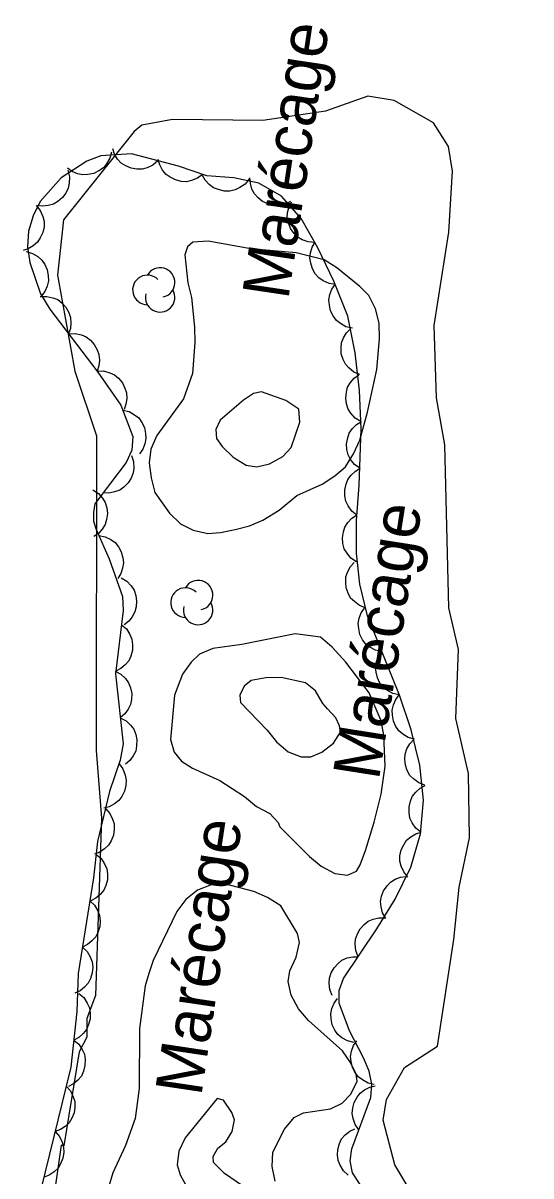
# Model space of a CAD drawing. Extents: x 282461 to 284471, y 5554090 to 5557646.
# Drawn here: x 283653.5 to 283686.1, y 5556424.5 to 5556498.6 of the extents above; entities that cross this region are included whole.
import ezdxf

# ---------------------------------------------------------------- set-up
doc = ezdxf.new("R2010")
doc.units = 0
for name, color, linetype in [('Niveau 2', 7, 'Continuous'), ('Niveau 4', 7, 'Continuous'), ('Niveau 44', 7, 'Continuous'), ('Niveau 7', 7, 'Continuous')]:
    doc.layers.add(name, color=color, linetype=linetype)

msp = doc.modelspace()

# ---------------------------------------------------------------- linework, layer by layer
at = {"layer": 'Niveau 2'}
for points in [[(283680.82, 5556461.01), (283680.56, 5556471.48), (283680.02, 5556474.49), (283679.88, 5556479.14), (283680.81, 5556485.12), (283681.06, 5556489.05), (283680.8, 5556490.62), (283679.83, 5556492.15), (283677.3, 5556493.58), (283675.61, 5556493.86), (283672.9, 5556492.89), (283668.86, 5556492.3), (283663.06, 5556492.37), (283661.09, 5556492), (283660.59, 5556491.6), (283656.05, 5556485.92), (283655.68, 5556482.36), (283656.78, 5556476.21), (283658.19, 5556472.06), (283658.15, 5556451.86), (283658.51, 5556447.52), (283658.11, 5556436.12), (283657.55, 5556434.66), (283657.56, 5556433.46), (283657.06, 5556432.51), (283656.09, 5556426.48), (283655.92, 5556426.52), (283655.3, 5556422.33)], [(283686.36, 5556376.08), (283685.83, 5556382.53), (283685.48, 5556383.6), (283682.78, 5556397.21), (283682.63, 5556400.82), (283683.2, 5556404.32), (283683.27, 5556410.33), (283681.77, 5556414.12), (283681.21, 5556415.91), (283680.62, 5556419.79), (283677.34, 5556425.26), (283676.59, 5556428.12), (283676.81, 5556429.45), (283677.98, 5556431.5), (283680.08, 5556432.87), (283681.15, 5556439.72), (283681.49, 5556443.09), (283682.14, 5556446.24), (283682.08, 5556450.37), (283681.27, 5556453.92), (283681.43, 5556458.33), (283680.82, 5556461.01)]]:
    msp.add_lwpolyline(points, dxfattribs=at)
at = {"layer": 'Niveau 4'}
for points in [[(283670.35, 5556474.33), (283668.78, 5556474.89), (283668.26, 5556474.77), (283667.62, 5556474.35), (283666.12, 5556473.06), (283665.84, 5556472.47), (283665.9, 5556471.89), (283666.26, 5556471.37), (283666.97, 5556470.69), (283667.79, 5556470.17), (283668.48, 5556470.06), (283669.3, 5556470.25), (283670.16, 5556470.72), (283670.68, 5556471.31), (283671.24, 5556472.94), (283671.17, 5556473.76), (283670.35, 5556474.33)], [(283673.03, 5556454.54), (283672.73, 5556454.88), (283672.26, 5556455.69), (283671.61, 5556456.21), (283670.04, 5556456.54), (283669.05, 5556456.53), (283668.12, 5556456.34), (283667.66, 5556455.99), (283667.38, 5556455.4), (283667.44, 5556454.94), (283669.15, 5556453.16), (283669.74, 5556452.41), (283670.5, 5556451.78), (283671.32, 5556451.44), (283671.96, 5556451.45), (283672.65, 5556451.75), (283673.4, 5556452.33), (283673.86, 5556453.04), (283673.79, 5556453.44), (283673.56, 5556453.96), (283673.03, 5556454.54)], [(283667.57, 5556423.91), (283666.4, 5556424.71), (283665.69, 5556425.4), (283665.68, 5556425.8), (283665.97, 5556426.33), (283666.49, 5556426.74), (283666.89, 5556427.39), (283667.05, 5556428.14), (283666.87, 5556428.61), (283666.34, 5556429.41), (283665.93, 5556429.52), (283663.87, 5556427), (283663.47, 5556426.13), (283663.37, 5556425.25), (283663.55, 5556424.62), (283664.02, 5556423.75)]]:
    msp.add_lwpolyline(points, dxfattribs=at)
at = {"layer": 'Niveau 44'}
for points in [[(283675.13, 5556423.99), (283674.63, 5556424.75), (283674.48, 5556425.52), (283674.59, 5556426.28), (283675.81, 5556429.58), (283675.86, 5556430.44), (283675.69, 5556431.27), (283675.34, 5556432.13), (283674.43, 5556433.87), (283673.77, 5556435.63), (283673.78, 5556436.45), (283674.05, 5556437.21), (283676.2, 5556440.4), (283677.37, 5556442.31), (283678.37, 5556444.37), (283679, 5556446.5), (283679.2, 5556448.67), (283678.96, 5556450.91), (283678.4, 5556453.19), (283677.64, 5556455.4), (283675.59, 5556460.51), (283675.09, 5556462.53), (283674.88, 5556464.53), (283674.88, 5556466.61), (283675.05, 5556468.86), (283675.18, 5556472.5), (283675.07, 5556474.97), (283674.81, 5556477.39), (283674.32, 5556479.73), (283673.43, 5556481.99), (283672.4, 5556484.12), (283671.32, 5556486), (283670.06, 5556487.43), (283668.62, 5556488.27), (283667.01, 5556488.62), (283665.27, 5556488.75), (283663.45, 5556489.36), (283660.43, 5556490.15), (283658.45, 5556490.02), (283657.55, 5556489.69), (283655.92, 5556488.62), (283654.57, 5556487.09), (283654.11, 5556486.17), (283653.82, 5556485.19), (283653.75, 5556484.19), (283653.9, 5556483.18), (283654.59, 5556481.18), (283655.18, 5556480.19), (283658.27, 5556476.14), (283659.75, 5556474.03), (283660.52, 5556472.01), (283660.46, 5556471.13), (283660.09, 5556470.35), (283658.07, 5556467.68), (283657.98, 5556467.13), (283657.99, 5556466.58), (283658.15, 5556466.04), (283658.99, 5556464.16), (283659.84, 5556461.75), (283659.9, 5556460.85), (283659.4, 5556456.77), (283659.9, 5556452.28), (283659.71, 5556451.23), (283659.02, 5556449.22), (283658.25, 5556446.02), (283657.99, 5556443.69), (283657, 5556437.55), (283656.92, 5556435.11), (283656.53, 5556431.53), (283654.61, 5556423.67)], [(283659.14, 5556490.27), (283659.04, 5556489.87), (283658.83, 5556489.52), (283658.62, 5556489.26), (283658.33, 5556489.06), (283658, 5556488.9), (283657.62, 5556488.83), (283657.3, 5556488.8), (283656.95, 5556488.88), (283656.61, 5556489.03), (283656.32, 5556489.24)], [(283662.13, 5556489.71), (283661.81, 5556489.43), (283661.44, 5556489.26), (283661.12, 5556489.17), (283660.77, 5556489.17), (283660.41, 5556489.23), (283660.06, 5556489.39), (283659.77, 5556489.55), (283659.54, 5556489.81), (283659.34, 5556490.13), (283659.22, 5556490.47)], [(283665, 5556488.84), (283664.67, 5556488.59), (283664.29, 5556488.44), (283663.97, 5556488.37), (283663.61, 5556488.39), (283663.25, 5556488.48), (283662.92, 5556488.66), (283662.65, 5556488.84), (283662.43, 5556489.12), (283662.25, 5556489.45), (283662.15, 5556489.79)], [(283656.34, 5556489.1), (283656.45, 5556488.69), (283656.43, 5556488.28), (283656.37, 5556487.96), (283656.21, 5556487.64), (283655.99, 5556487.35), (283655.69, 5556487.1), (283655.42, 5556486.93), (283655.08, 5556486.84), (283654.71, 5556486.8), (283654.35, 5556486.84)], [(283667.99, 5556488.55), (283667.73, 5556488.22), (283667.39, 5556487.99), (283667.1, 5556487.84), (283666.75, 5556487.77), (283666.38, 5556487.77), (283666.01, 5556487.86), (283665.7, 5556487.97), (283665.42, 5556488.19), (283665.17, 5556488.46), (283664.99, 5556488.77)], [(283670.64, 5556487.09), (283670.26, 5556486.91), (283669.86, 5556486.85), (283669.53, 5556486.84), (283669.19, 5556486.94), (283668.85, 5556487.1), (283668.56, 5556487.34), (283668.33, 5556487.58), (283668.17, 5556487.89), (283668.07, 5556488.25), (283668.04, 5556488.61)], [(283672.2, 5556484.47), (283671.78, 5556484.5), (283671.4, 5556484.64), (283671.11, 5556484.8), (283670.87, 5556485.05), (283670.65, 5556485.36), (283670.52, 5556485.72), (283670.44, 5556486.03), (283670.46, 5556486.39), (283670.55, 5556486.75), (283670.7, 5556487.07)], [(283654.31, 5556486.84), (283654.57, 5556486.52), (283654.73, 5556486.14), (283654.82, 5556485.82), (283654.81, 5556485.47), (283654.73, 5556485.11), (283654.56, 5556484.76), (283654.39, 5556484.49), (283654.12, 5556484.26), (283653.8, 5556484.07), (283653.46, 5556483.96)], [(283673.53, 5556481.78), (283673.12, 5556481.84), (283672.75, 5556482.01), (283672.47, 5556482.19), (283672.24, 5556482.46), (283672.05, 5556482.77), (283671.95, 5556483.14), (283671.89, 5556483.46), (283671.94, 5556483.81), (283672.04, 5556484.17), (283672.23, 5556484.48)], [(283653.66, 5556483.88), (283654.06, 5556483.77), (283654.41, 5556483.56), (283654.66, 5556483.34), (283654.86, 5556483.05), (283655.01, 5556482.71), (283655.07, 5556482.34), (283655.09, 5556482.01), (283655, 5556481.67), (283654.85, 5556481.33), (283654.64, 5556481.04)], [(283674.62, 5556478.97), (283674.21, 5556479.06), (283673.86, 5556479.26), (283673.59, 5556479.46), (283673.38, 5556479.75), (283673.22, 5556480.08), (283673.14, 5556480.45), (283673.11, 5556480.78), (283673.18, 5556481.12), (283673.31, 5556481.47), (283673.52, 5556481.77)], [(283654.57, 5556480.99), (283654.99, 5556481.01), (283655.38, 5556480.92), (283655.69, 5556480.8), (283655.97, 5556480.58), (283656.22, 5556480.31), (283656.4, 5556479.97), (283656.52, 5556479.66), (283656.54, 5556479.31), (283656.51, 5556478.94), (283656.39, 5556478.6)], [(283675.1, 5556475.99), (283674.72, 5556476.15), (283674.4, 5556476.41), (283674.17, 5556476.65), (283674.02, 5556476.96), (283673.91, 5556477.32), (283673.89, 5556477.7), (283673.92, 5556478.03), (283674.05, 5556478.35), (283674.24, 5556478.67), (283674.49, 5556478.93)], [(283656.39, 5556478.6), (283656.81, 5556478.62), (283657.21, 5556478.53), (283657.52, 5556478.41), (283657.79, 5556478.19), (283658.04, 5556477.92), (283658.22, 5556477.58), (283658.34, 5556477.27), (283658.37, 5556476.92), (283658.33, 5556476.55), (283658.22, 5556476.21)], [(283658.22, 5556476.21), (283658.64, 5556476.22), (283659.03, 5556476.11), (283659.33, 5556475.97), (283659.6, 5556475.75), (283659.84, 5556475.46), (283660.01, 5556475.12), (283660.11, 5556474.81), (283660.12, 5556474.46), (283660.07, 5556474.09), (283659.95, 5556473.75)], [(283675.16, 5556472.97), (283674.8, 5556473.19), (283674.53, 5556473.5), (283674.35, 5556473.77), (283674.24, 5556474.11), (283674.19, 5556474.47), (283674.24, 5556474.85), (283674.31, 5556475.17), (283674.5, 5556475.47), (283674.74, 5556475.76), (283675.03, 5556475.97)], [(283659.87, 5556473.71), (283660.28, 5556473.62), (283660.63, 5556473.41), (283660.89, 5556473.21), (283661.1, 5556472.92), (283661.26, 5556472.59), (283661.33, 5556472.21), (283661.36, 5556471.89), (283661.29, 5556471.54), (283661.15, 5556471.2), (283660.94, 5556470.9)], [(283675.09, 5556469.97), (283674.75, 5556470.22), (283674.51, 5556470.54), (283674.34, 5556470.83), (283674.27, 5556471.17), (283674.25, 5556471.54), (283674.33, 5556471.92), (283674.42, 5556472.23), (283674.63, 5556472.52), (283674.89, 5556472.78), (283675.2, 5556472.97)], [(283660.43, 5556470.8), (283660.56, 5556470.4), (283660.58, 5556469.99), (283660.54, 5556469.67), (283660.41, 5556469.34), (283660.21, 5556469.03), (283659.93, 5556468.76), (283659.67, 5556468.57), (283659.34, 5556468.45), (283658.98, 5556468.38), (283658.62, 5556468.4)], [(283674.91, 5556466.97), (283674.58, 5556467.23), (283674.35, 5556467.56), (283674.2, 5556467.86), (283674.13, 5556468.21), (283674.13, 5556468.58), (283674.22, 5556468.95), (283674.33, 5556469.26), (283674.55, 5556469.53), (283674.82, 5556469.79), (283675.13, 5556469.97)], [(283657.95, 5556468.59), (283658.3, 5556468.36), (283658.57, 5556468.05), (283658.74, 5556467.77), (283658.84, 5556467.43), (283658.88, 5556467.07), (283658.82, 5556466.69), (283658.74, 5556466.37), (283658.55, 5556466.07), (283658.3, 5556465.79), (283658.01, 5556465.59)], [(283674.88, 5556463.97), (283674.53, 5556464.2), (283674.28, 5556464.52), (283674.1, 5556464.8), (283674.01, 5556465.14), (283673.98, 5556465.51), (283674.05, 5556465.89), (283674.13, 5556466.2), (283674.33, 5556466.5), (283674.58, 5556466.77), (283674.88, 5556466.97)], [(283658.33, 5556465.65), (283658.74, 5556465.57), (283659.1, 5556465.39), (283659.37, 5556465.2), (283659.59, 5556464.93), (283659.77, 5556464.61), (283659.87, 5556464.23), (283659.92, 5556463.91), (283659.86, 5556463.56), (283659.74, 5556463.21), (283659.55, 5556462.9)], [(283675.46, 5556461.02), (283675.07, 5556461.16), (283674.75, 5556461.41), (283674.51, 5556461.64), (283674.34, 5556461.95), (283674.22, 5556462.3), (283674.19, 5556462.68), (283674.2, 5556463.01), (283674.32, 5556463.34), (283674.5, 5556463.67), (283674.74, 5556463.93)], [(283659.76, 5556462.93), (283660.12, 5556462.72), (283660.4, 5556462.42), (283660.59, 5556462.15), (283660.7, 5556461.81), (283660.76, 5556461.45), (283660.72, 5556461.07), (283660.65, 5556460.75), (283660.48, 5556460.44), (283660.25, 5556460.15), (283659.96, 5556459.93)], [(283676.51, 5556458.21), (283676.11, 5556458.29), (283675.75, 5556458.49), (283675.48, 5556458.69), (283675.27, 5556458.97), (283675.11, 5556459.3), (283675.03, 5556459.68), (283674.99, 5556460), (283675.06, 5556460.35), (283675.19, 5556460.7), (283675.4, 5556460.99)], [(283659.79, 5556459.93), (283660.1, 5556459.66), (283660.32, 5556459.31), (283660.46, 5556459.01), (283660.5, 5556458.66), (283660.49, 5556458.29), (283660.38, 5556457.92), (283660.26, 5556457.62), (283660.03, 5556457.35), (283659.74, 5556457.12), (283659.42, 5556456.95)], [(283677.63, 5556455.42), (283677.22, 5556455.51), (283676.87, 5556455.7), (283676.6, 5556455.9), (283676.39, 5556456.18), (283676.23, 5556456.51), (283676.14, 5556456.89), (283676.11, 5556457.21), (283676.18, 5556457.56), (283676.31, 5556457.91), (283676.51, 5556458.21)], [(283659.38, 5556456.95), (283659.75, 5556456.76), (283660.04, 5556456.47), (283660.24, 5556456.21), (283660.37, 5556455.88), (283660.44, 5556455.52), (283660.42, 5556455.13), (283660.37, 5556454.81), (283660.21, 5556454.5), (283659.99, 5556454.2), (283659.71, 5556453.96)], [(283678.61, 5556452.58), (283678.21, 5556452.68), (283677.86, 5556452.9), (283677.61, 5556453.11), (283677.41, 5556453.4), (283677.26, 5556453.74), (283677.2, 5556454.12), (283677.18, 5556454.45), (283677.27, 5556454.79), (283677.42, 5556455.13), (283677.63, 5556455.42)], [(283659.71, 5556453.96), (283660.08, 5556453.77), (283660.37, 5556453.48), (283660.58, 5556453.22), (283660.7, 5556452.89), (283660.78, 5556452.53), (283660.75, 5556452.15), (283660.7, 5556451.82), (283660.54, 5556451.51), (283660.32, 5556451.21), (283660.05, 5556450.98)], [(283679.27, 5556449.64), (283678.88, 5556449.79), (283678.55, 5556450.03), (283678.32, 5556450.26), (283678.15, 5556450.57), (283678.03, 5556450.92), (283678, 5556451.31), (283678.01, 5556451.63), (283678.13, 5556451.97), (283678.31, 5556452.29), (283678.56, 5556452.56)], [(283659.63, 5556451), (283659.88, 5556450.67), (283660.02, 5556450.28), (283660.09, 5556449.96), (283660.07, 5556449.61), (283659.98, 5556449.25), (283659.8, 5556448.91), (283659.61, 5556448.64), (283659.33, 5556448.43), (283659, 5556448.25), (283658.66, 5556448.16)], [(283679.01, 5556446.62), (283678.69, 5556446.88), (283678.46, 5556447.22), (283678.32, 5556447.52), (283678.26, 5556447.87), (283678.26, 5556448.24), (283678.36, 5556448.61), (283678.47, 5556448.91), (283678.69, 5556449.19), (283678.97, 5556449.44), (283679.29, 5556449.61)], [(283658.76, 5556448.13), (283659.04, 5556447.82), (283659.21, 5556447.45), (283659.32, 5556447.14), (283659.32, 5556446.78), (283659.27, 5556446.42), (283659.12, 5556446.06), (283658.96, 5556445.78), (283658.7, 5556445.54), (283658.39, 5556445.33), (283658.05, 5556445.21)], [(283678.18, 5556443.73), (283677.92, 5556444.06), (283677.76, 5556444.43), (283677.67, 5556444.75), (283677.68, 5556445.1), (283677.76, 5556445.47), (283677.93, 5556445.81), (283678.1, 5556446.09), (283678.37, 5556446.32), (283678.69, 5556446.51), (283679.03, 5556446.61)], [(283658.16, 5556445.19), (283658.48, 5556444.92), (283658.7, 5556444.57), (283658.84, 5556444.27), (283658.89, 5556443.93), (283658.88, 5556443.56), (283658.77, 5556443.19), (283658.65, 5556442.88), (283658.42, 5556442.61), (283658.14, 5556442.37), (283657.82, 5556442.2)], [(283676.77, 5556441.07), (283676.56, 5556441.43), (283676.47, 5556441.83), (283676.43, 5556442.16), (283676.5, 5556442.5), (283676.63, 5556442.85), (283676.86, 5556443.16), (283677.07, 5556443.41), (283677.38, 5556443.59), (283677.72, 5556443.72), (283678.08, 5556443.77)], [(283657.75, 5556442.21), (283658.06, 5556441.92), (283658.26, 5556441.57), (283658.38, 5556441.26), (283658.42, 5556440.91), (283658.39, 5556440.55), (283658.27, 5556440.18), (283658.13, 5556439.89), (283657.89, 5556439.63), (283657.6, 5556439.4), (283657.27, 5556439.24)], [(283675, 5556438.62), (283674.84, 5556439.01), (283674.81, 5556439.42), (283674.82, 5556439.75), (283674.94, 5556440.08), (283675.12, 5556440.4), (283675.38, 5556440.68), (283675.63, 5556440.89), (283675.96, 5556441.03), (283676.32, 5556441.11), (283676.68, 5556441.11)], [(283657.27, 5556439.24), (283657.58, 5556438.96), (283657.78, 5556438.6), (283657.91, 5556438.3), (283657.94, 5556437.95), (283657.91, 5556437.58), (283657.79, 5556437.21), (283657.65, 5556436.92), (283657.41, 5556436.66), (283657.12, 5556436.43), (283656.79, 5556436.28)], [(283673.32, 5556436.13), (283673.17, 5556436.52), (283673.13, 5556436.92), (283673.14, 5556437.25), (283673.26, 5556437.59), (283673.44, 5556437.91), (283673.7, 5556438.19), (283673.95, 5556438.4), (283674.28, 5556438.54), (283674.64, 5556438.62), (283675, 5556438.62)], [(283657.04, 5556436.26), (283657.36, 5556435.99), (283657.58, 5556435.64), (283657.73, 5556435.34), (283657.78, 5556434.99), (283657.77, 5556434.62), (283657.67, 5556434.26), (283657.54, 5556433.95), (283657.32, 5556433.68), (283657.04, 5556433.44), (283656.72, 5556433.27)], [(283674.71, 5556433.12), (283674.3, 5556433.22), (283673.95, 5556433.42), (283673.69, 5556433.63), (283673.49, 5556433.91), (283673.33, 5556434.25), (283673.26, 5556434.63), (283673.23, 5556434.95), (283673.31, 5556435.29), (283673.45, 5556435.64), (283673.66, 5556435.93)], [(283656.72, 5556433.27), (283657.04, 5556433), (283657.26, 5556432.66), (283657.4, 5556432.36), (283657.45, 5556432.01), (283657.44, 5556431.64), (283657.34, 5556431.27), (283657.22, 5556430.96), (283656.99, 5556430.69), (283656.71, 5556430.45), (283656.39, 5556430.28)], [(283676.03, 5556430.42), (283675.63, 5556430.51), (283675.27, 5556430.71), (283675, 5556430.9), (283674.79, 5556431.18), (283674.62, 5556431.51), (283674.54, 5556431.89), (283674.5, 5556432.21), (283674.57, 5556432.56), (283674.7, 5556432.91), (283674.9, 5556433.21)], [(283656.23, 5556430.31), (283656.51, 5556430), (283656.69, 5556429.63), (283656.79, 5556429.32), (283656.79, 5556428.96), (283656.74, 5556428.6), (283656.59, 5556428.25), (283656.43, 5556427.96), (283656.17, 5556427.72), (283655.86, 5556427.52), (283655.52, 5556427.39)], [(283675.04, 5556427.51), (283674.8, 5556427.85), (283674.67, 5556428.23), (283674.6, 5556428.56), (283674.64, 5556428.91), (283674.74, 5556429.26), (283674.93, 5556429.6), (283675.12, 5556429.86), (283675.4, 5556430.07), (283675.74, 5556430.24), (283676.09, 5556430.32)], [(283655.52, 5556427.39), (283655.8, 5556427.08), (283655.97, 5556426.71), (283656.07, 5556426.4), (283656.08, 5556426.04), (283656.02, 5556425.68), (283655.87, 5556425.33), (283655.71, 5556425.04), (283655.45, 5556424.8), (283655.14, 5556424.6), (283654.81, 5556424.47)], [(283674.35, 5556424.6), (283674.04, 5556424.88), (283673.83, 5556425.23), (283673.7, 5556425.54), (283673.66, 5556425.89), (283673.68, 5556426.25), (283673.8, 5556426.62), (283673.93, 5556426.92), (283674.16, 5556427.18), (283674.45, 5556427.42), (283674.78, 5556427.57)]]:
    msp.add_lwpolyline(points, dxfattribs=at)
for centre, start, end in [((283662.267, 5556481.898), 282.26917, 149.72625), ((283661.45, 5556481.424), 44.11537, 269.80396), ((283662.267, 5556480.949), 166.93686, 29.62122), ((283664.709, 5556461.827), 282.26917, 149.72625), ((283663.892, 5556461.352), 44.11537, 269.80396), ((283664.709, 5556460.878), 166.93686, 29.62122)]:
    msp.add_arc(centre, 0.949, start, end, dxfattribs=at)
at = {"layer": 'Niveau 7'}
for points in [[(283671.06, 5556468.23), (283672.68, 5556468.95), (283673.49, 5556469.48), (283674.18, 5556470.07), (283674.7, 5556470.89), (283675.09, 5556471.77), (283675.6, 5556473.57), (283676.2, 5556476.31), (283676.36, 5556478.29), (283676.34, 5556479.28), (283676.1, 5556480.21), (283675.68, 5556481.07), (283675.1, 5556481.65), (283673.63, 5556482.85), (283672.81, 5556483.36), (283671, 5556483.81), (283668.09, 5556484.07), (283665.35, 5556484.56), (283664.36, 5556484.49), (283664.02, 5556484.19), (283663.85, 5556483.67), (283664.04, 5556481.87), (283664.29, 5556480.94), (283664.48, 5556479.03), (283664.5, 5556478.04), (283664.34, 5556476.06), (283663.78, 5556474.43), (283662.06, 5556472.08), (283661.67, 5556471.21), (283661.56, 5556470.33), (283661.69, 5556469.35), (283661.93, 5556468.42), (283662.88, 5556467.09), (283663.58, 5556466.4), (283664.4, 5556466.01), (283665.34, 5556465.78), (283666.15, 5556465.85), (283667.08, 5556466.04), (283668.01, 5556466.28), (283668.87, 5556466.64), (283669.91, 5556467.29), (283671.06, 5556468.23)], [(283674.21, 5556457.52), (283673.33, 5556458.49), (283672.57, 5556459.13), (283670.94, 5556459.34), (283667.51, 5556458.66), (283665.65, 5556458.41), (283664.79, 5556458.05), (283664.27, 5556457.52), (283663.7, 5556456.76), (283663.19, 5556455.41), (283662.93, 5556452.56), (283663.17, 5556451.75), (283663.65, 5556451.18), (283664.35, 5556450.72), (283666.1, 5556449.93), (283667.68, 5556448.9), (283668.45, 5556448.27), (283669.32, 5556447.81), (283669.85, 5556447.24), (283669.97, 5556446.95), (283671.86, 5556445.05), (283672.62, 5556444.42), (283673.5, 5556443.97), (283674.31, 5556443.86), (283674.89, 5556444.1), (283675.12, 5556444.51), (283675.46, 5556445.44), (283676.02, 5556447.25), (283676.46, 5556449.06), (283676.73, 5556450.86), (283676.65, 5556452.84), (283676.47, 5556453.76), (283675.69, 5556455.56), (283674.21, 5556457.52)], [(283670.03, 5556441.89), (283669.16, 5556442.41), (283668.28, 5556442.8), (283666.41, 5556443.3), (283665.54, 5556443.24), (283664.67, 5556442.88), (283663.92, 5556442.29), (283663.35, 5556441.53), (283661.82, 5556438.37), (283661.54, 5556437.55), (283661.31, 5556436.74), (283660.94, 5556434), (283660.92, 5556430.16), (283660.66, 5556428.24), (283660.04, 5556426.49), (283659.24, 5556424.74), (283658.96, 5556423.81)], [(283669.66, 5556424.22), (283669.47, 5556425.15), (283669.52, 5556426.08), (283670.26, 5556427.54), (283670.89, 5556428.3), (283671.47, 5556428.6), (283673.21, 5556428.85), (283673.96, 5556429.21), (283674.53, 5556429.8), (283674.93, 5556430.62), (283674.87, 5556431.08), (283674.51, 5556431.83), (283673.98, 5556432.58), (283671.81, 5556434.53), (283671.16, 5556435.28), (283670.68, 5556436.15), (283670.5, 5556437.02), (283670.61, 5556437.71), (283671, 5556438.59), (283671.22, 5556439.52), (283671.1, 5556440.1), (283670.03, 5556441.89)]]:
    msp.add_lwpolyline(points, dxfattribs=at)

# ---------------------------------------------------------------- texts
for height, rotation, p in [(2.9999, 81.51387, (283670.5, 5556480.74)), (3, 81.0598, (283676.32, 5556449.89)), (2.9999, 81.51387, (283664.91, 5556429.61))]:
    msp.add_text('Marécage', height=height, rotation=rotation, dxfattribs=at).set_placement(p)

doc.saveas('drawing.dxf')
